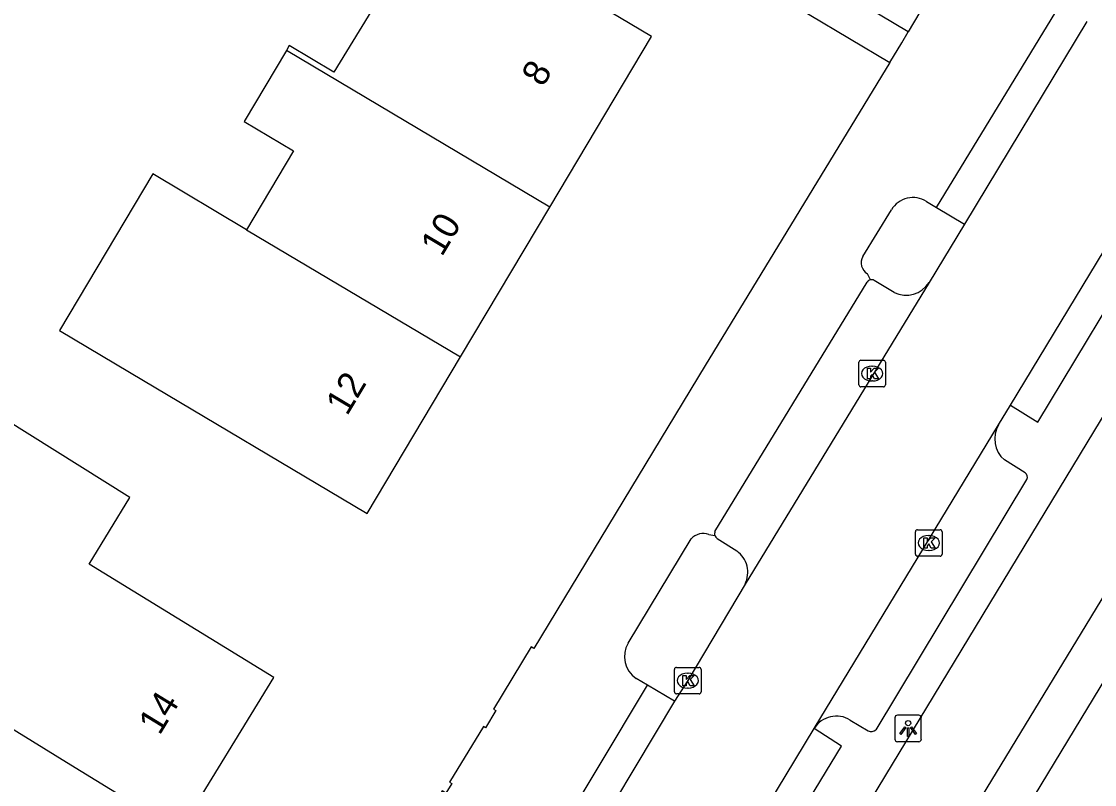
# Model space of a CAD drawing. Extents: x 160356 to 161355, y 381727 to 382845.
# Drawn here: x 161044.96 to 161085.41, y 382171.61 to 382200.39 of the extents above; entities that cross this region are included whole.
import ezdxf

# ---------------------------------------------------------------- set-up
doc = ezdxf.new("R2010")
doc.units = 0
for name, color, linetype in [('IMGEO_Fietspad_gesloten', 7, 'Continuous'), ('IMGEO_Kolk', 7, 'Continuous'), ('IMGEO_Lichtpunt', 7, 'Continuous'), ('IMGEO_Pand', 7, 'Continuous'), ('IMGEO_Pand_nummerreeks', 7, 'Continuous'), ('IMGEO_Parkeervlak_open', 7, 'Continuous'), ('IMGEO_Rijbaan_lokaal_open', 7, 'Continuous'), ('IMGEO_Voetpad_open', 7, 'Continuous')]:
    doc.layers.add(name, color=color, linetype=linetype)

msp = doc.modelspace()

# ---------------------------------------------------------------- linework, layer by layer
at = {"layer": 'IMGEO_Fietspad_gesloten'}
for points in [[(161036.885, 382104.942), (161037.001, 382105.126), (161044.262, 382117.085), (161072.545, 382163.708), (161094.564, 382200.063)], [(161040.022, 382103.393), (161049.862, 382119.664), (161056.078, 382129.917), (161089.928, 382185.548)]]:
    msp.add_lwpolyline(points, dxfattribs=at)
at = {"layer": 'IMGEO_Kolk'}
for p, q in [((161076.529, 382186.684), (161076.529, 382187.536)), ((161076.604, 382187.61), (161077.456, 382187.61)), ((161077.017, 382187.39), (161077.042, 382187.39)), ((161077.53, 382187.536), (161077.53, 382186.684)), ((161077.456, 382186.61), (161076.604, 382186.61)), ((161077.04, 382186.83), (161077.015, 382186.83)), ((161078.739, 382181.22), (161079.591, 382181.22)), ((161078.664, 382180.294), (161078.664, 382181.146)), ((161079.152, 382181), (161079.177, 382181)), ((161079.665, 382181.146), (161079.665, 382180.294)), ((161079.175, 382180.44), (161079.15, 382180.44)), ((161079.591, 382180.22), (161078.739, 382180.22)), ((161069.578, 382175.102), (161069.578, 382175.954)), ((161069.653, 382176.028), (161070.505, 382176.028)), ((161070.579, 382175.954), (161070.579, 382175.102)), ((161070.066, 382175.808), (161070.091, 382175.808)), ((161070.089, 382175.248), (161070.064, 382175.248)), ((161070.505, 382175.028), (161069.653, 382175.028))]:
    msp.add_line(p, q, dxfattribs=at)
for points in [[(161076.529, 382186.684), (161076.529, 382187.536)], [(161076.604, 382187.61), (161077.456, 382187.61)], [(161076.85, 382187.31), (161076.973, 382187.31), (161076.973, 382187.159), (161077.103, 382187.31), (161077.267, 382187.31), (161077.121, 382187.159), (161077.274, 382186.91), (161077.122, 382186.91), (161077.037, 382187.074), (161076.973, 382187.007), (161076.973, 382186.91), (161076.85, 382186.91), (161076.85, 382187.31)], [(161077.53, 382187.536), (161077.53, 382186.684)], [(161077.456, 382186.61), (161076.604, 382186.61)], [(161078.739, 382181.22), (161079.591, 382181.22)], [(161078.664, 382180.294), (161078.664, 382181.146)], [(161078.985, 382180.92), (161079.108, 382180.92), (161079.108, 382180.769), (161079.238, 382180.92), (161079.402, 382180.92), (161079.256, 382180.769), (161079.409, 382180.52), (161079.257, 382180.52), (161079.172, 382180.684), (161079.108, 382180.617), (161079.108, 382180.52), (161078.985, 382180.52), (161078.985, 382180.92)], [(161079.665, 382181.146), (161079.665, 382180.294)], [(161079.591, 382180.22), (161078.739, 382180.22)], [(161069.578, 382175.102), (161069.578, 382175.954)], [(161069.653, 382176.028), (161070.505, 382176.028)], [(161070.579, 382175.954), (161070.579, 382175.102)], [(161069.899, 382175.728), (161070.022, 382175.728), (161070.022, 382175.577), (161070.152, 382175.728), (161070.316, 382175.728), (161070.17, 382175.577), (161070.323, 382175.328), (161070.171, 382175.328), (161070.086, 382175.492), (161070.022, 382175.425), (161070.022, 382175.328), (161069.899, 382175.328), (161069.899, 382175.728)], [(161070.505, 382175.028), (161069.653, 382175.028)]]:
    msp.add_lwpolyline(points, dxfattribs=at)
for centre, start, end in [((161076.606, 382187.534), 91.552, 178.448), ((161076.606, 382187.534), 91.552, 178.448), ((161077.454, 382187.534), 1.552, 88.448), ((161077.454, 382187.534), 1.552, 88.448), ((161076.606, 382186.686), 181.552, 268.448), ((161076.606, 382186.686), 181.552, 268.448), ((161077.454, 382186.686), 271.552, 358.448), ((161077.454, 382186.686), 271.552, 358.448), ((161078.741, 382181.144), 91.552, 178.448), ((161078.741, 382181.144), 91.552, 178.448), ((161079.589, 382181.144), 1.552, 88.448), ((161079.589, 382181.144), 1.552, 88.448), ((161078.741, 382180.296), 181.552, 268.448), ((161078.741, 382180.296), 181.552, 268.448), ((161079.589, 382180.296), 271.552, 358.448), ((161079.589, 382180.296), 271.552, 358.448), ((161069.655, 382175.952), 91.552, 178.448), ((161069.655, 382175.952), 91.552, 178.448), ((161070.503, 382175.952), 1.552, 88.448), ((161070.503, 382175.952), 1.552, 88.448), ((161069.655, 382175.104), 181.552, 268.448), ((161069.655, 382175.104), 181.552, 268.448), ((161070.503, 382175.104), 271.552, 358.448), ((161070.503, 382175.104), 271.552, 358.448)]:
    msp.add_arc(centre, 0.0765, start, end, dxfattribs=at)
for centre, major_axis, ratio, start_param, end_param in [((161077.016, 382187.11), (-0.387, 0.002), 0.722429, 4.712389, 7.853982), ((161077.041, 382187.11), (-0.39, 0.002), 0.717154, 1.570796, 4.712389), ((161079.151, 382180.72), (-0.387, 0.002), 0.722429, 4.712389, 7.853982), ((161079.176, 382180.72), (-0.39, 0.002), 0.717154, 1.570796, 4.712389), ((161070.065, 382175.528), (-0.387, 0.002), 0.722429, 4.712389, 7.853982), ((161070.09, 382175.528), (-0.39, 0.002), 0.717154, 1.570796, 4.712389)]:
    msp.add_ellipse(centre, major_axis=major_axis, ratio=ratio, start_param=start_param, end_param=end_param, dxfattribs=at)
at = {"layer": 'IMGEO_Lichtpunt'}
for p, q in [((161077.888, 382174.128), (161077.888, 382173.321)), ((161077.888, 382174.128), (161077.888, 382173.321)), ((161078.79, 382174.223), (161077.982, 382174.223)), ((161078.79, 382174.223), (161077.982, 382174.223)), ((161078.884, 382173.321), (161078.884, 382174.128)), ((161078.884, 382173.321), (161078.884, 382174.128)), ((161077.982, 382173.227), (161078.79, 382173.227)), ((161077.982, 382173.227), (161078.79, 382173.227))]:
    msp.add_line(p, q, dxfattribs=at)
for points in [[(161078.262, 382173.792), (161078.301, 382173.764), (161078.113, 382173.502), (161078.075, 382173.529), (161078.262, 382173.792)], [(161078.364, 382173.744), (161078.411, 382173.744), (161078.411, 382173.422), (161078.364, 382173.422), (161078.364, 382173.744)], [(161078.474, 382173.764), (161078.512, 382173.791), (161078.699, 382173.529), (161078.66, 382173.501), (161078.474, 382173.764)]]:
    msp.add_lwpolyline(points, dxfattribs=at)
msp.add_circle((161078.387, 382173.926), 0.0994, dxfattribs=at)
for centre, start, end in [((161077.982, 382174.128), 90, 180), ((161077.982, 382174.128), 90, 180), ((161078.79, 382174.128), 0, 90), ((161078.79, 382174.128), 0, 90), ((161077.982, 382173.321), 180, 270), ((161077.982, 382173.321), 180, 270), ((161078.79, 382173.321), 270, 0), ((161078.79, 382173.321), 270, 360)]:
    msp.add_arc(centre, 0.0946, start, end, dxfattribs=at)
at = {"layer": 'IMGEO_Pand'}
for points in [[(161064.875, 382193.39), (161068.707, 382199.825), (161064.411, 382202.383), (161061.536, 382204.095), (161058.814, 382205.716), (161057.064, 382202.778), (161058.753, 382201.768), (161056.735, 382198.479), (161055.058, 382199.478), (161054.952, 382199.299)], [(161054.952, 382199.299), (161053.356, 382196.62), (161055.222, 382195.509), (161053.45, 382192.534)], [(161064.875, 382193.39), (161054.952, 382199.299)], [(161053.45, 382192.534), (161049.91, 382194.643), (161046.393, 382188.737), (161049.031, 382187.166), (161057.992, 382181.83), (161061.509, 382187.736)], [(161061.509, 382187.736), (161064.875, 382193.39)], [(161053.45, 382192.534), (161061.509, 382187.736)], [(161036.389, 382190.194), (161034.602, 382187.229), (161043.01, 382182.163), (161041.602, 382179.861), (161043.122, 382178.931), (161041.203, 382175.8), (161043.493, 382174.397), (161046.658, 382172.454), (161050.923, 382169.844), (161054.476, 382175.652), (161050.282, 382178.218), (161047.507, 382179.915), (161049.047, 382182.433), (161043.381, 382185.98)]]:
    msp.add_lwpolyline(points, dxfattribs=at)
at = {"layer": 'IMGEO_Parkeervlak_open'}
for points in [[(161077.86, 382190.169), (161077.107, 382190.626)], [(161082.8, 382183.367), (161082.014, 382183.853)], [(161077.176, 382173.678), (161082.867, 382183.119)], [(161071.19, 382180.884), (161071.928, 382180.421)], [(161076.207, 382174.04), (161076.884, 382173.636)]]:
    msp.add_lwpolyline(points, dxfattribs=at)
for centre, radius, start, end in [((161077.011, 382190.452), 0.198, 61.1062, 103.757), ((161078.309, 382191.085), 1.02, 243.8921, 328.1596), ((161082.699, 382184.644), 1.047, 149.2873, 229.1324), ((161082.691, 382183.205), 0.196, 334.0514, 56.1849), ((161071.32, 382181.075), 0.231, 196.7973, 235.7504), ((161071.274, 382179.546), 1.093, 16.2245, 53.2181), ((161071.176, 382179.641), 1.166, 335.9695, 10.3779), ((161075.684, 382173.195), 0.994, 58.253, 147.6932), ((161077.002, 382173.85), 0.244, 241.0642, 315.3059)]:
    msp.add_arc(centre, radius, start, end, dxfattribs=at)
at = {"layer": 'IMGEO_Rijbaan_lokaal_open'}
for points in [[(161085.123, 382200.391), (161080.509, 382192.747)], [(161082.246, 382185.913), (161090.133, 382198.954)], [(161080.509, 382192.747), (161079.176, 382190.547)], [(161079.176, 382190.547), (161072.241, 382179.166)], [(161081.799, 382185.179), (161082.246, 382185.913)], [(161074.844, 382173.726), (161081.799, 382185.179)], [(161072.241, 382179.166), (161070.079, 382175.528), (161069.576, 382174.759)], [(161069.576, 382174.759), (161065.819, 382168.471)], [(161064.984, 382157.392), (161074.844, 382173.726)]]:
    msp.add_lwpolyline(points, dxfattribs=at)
at = {"layer": 'IMGEO_Voetpad_open'}
for points in [[(161091.686, 382221.891), (161087.349, 382214.939), (161084.569, 382210.432), (161078.393, 382200)], [(161057.924, 382210.623), (161077.695, 382198.842)], [(161078.393, 382200), (161062.68, 382209.364)], [(161079.458, 382193.369), (161084.092, 382200.977)], [(161077.695, 382198.842), (161078.146, 382199.582), (161078.393, 382200)], [(161082.246, 382185.913), (161083.276, 382185.277), (161091.646, 382199.151)], [(161077.695, 382198.842), (161070.729, 382187.418), (161064.28, 382176.744), (161064.17, 382176.808), (161062.761, 382174.449), (161062.847, 382174.398), (161062.457, 382173.745), (161062.375, 382173.794), (161061.094, 382171.7), (161061.183, 382171.645), (161060.957, 382171.279), (161060.816, 382171.371), (161056.01, 382163.511), (161056.164, 382163.417), (161055.939, 382163.048), (161043.037, 382141.705), (161038.497, 382134.216), (161035.847, 382129.872), (161033.249, 382125.808), (161031.264, 382122.813), (161028.977, 382119.491), (161027.146, 382116.964), (161024.567, 382113.497), (161022.432, 382110.606)], [(161079.078, 382193.599), (161079.458, 382193.369)], [(161079.458, 382193.369), (161080.509, 382192.747)], [(161076.678, 382191.529), (161077.762, 382193.289)], [(161071.104, 382181.159), (161076.841, 382190.559)], [(161076.964, 382190.645), (161076.849, 382190.87)], [(161066.578, 382143.827), (161091.332, 382184.687)], [(161067.832, 382176.943), (161070.21, 382180.871)], [(161070.879, 382181.046), (161071.099, 382181.008)], [(161068.558, 382175.362), (161068.133, 382175.612)], [(161065.819, 382168.471), (161064.808, 382169.081), (161068.558, 382175.362)], [(161069.576, 382174.759), (161068.558, 382175.362)], [(161064.984, 382157.392), (161065.988, 382156.772), (161075.873, 382173.06), (161074.844, 382173.726)]]:
    msp.add_lwpolyline(points, dxfattribs=at)
for centre, radius, start, end in [((161078.57, 382192.808), 0.94, 57.2672, 149.243), ((161077.112, 382191.29), 0.495, 151.1193, 237.9738), ((161077.008, 382190.451), 0.199, 102.7863, 147.1352), ((161070.672, 382180.47), 0.612, 70.2842, 139.0342), ((161071.323, 382181.076), 0.234, 159.2977, 196.9093), ((161068.686, 382176.437), 0.993, 149.3322, 236.1535)]:
    msp.add_arc(centre, radius, start, end, dxfattribs=at)

# ---------------------------------------------------------------- texts
at = {"layer": 'IMGEO_Pand_nummerreeks'}
for s, rotation, p in [('8', 59.2286, (161064.616, 382197.882)), ('10', 59.2286, (161060.81, 382191.487)), ('12', 59.2286, (161057.235, 382185.484)), ('14', 58.5441, (161050.166, 382173.435))]:
    msp.add_text(s, height=1, rotation=rotation, dxfattribs=at).set_placement(p)

doc.saveas('drawing.dxf')
